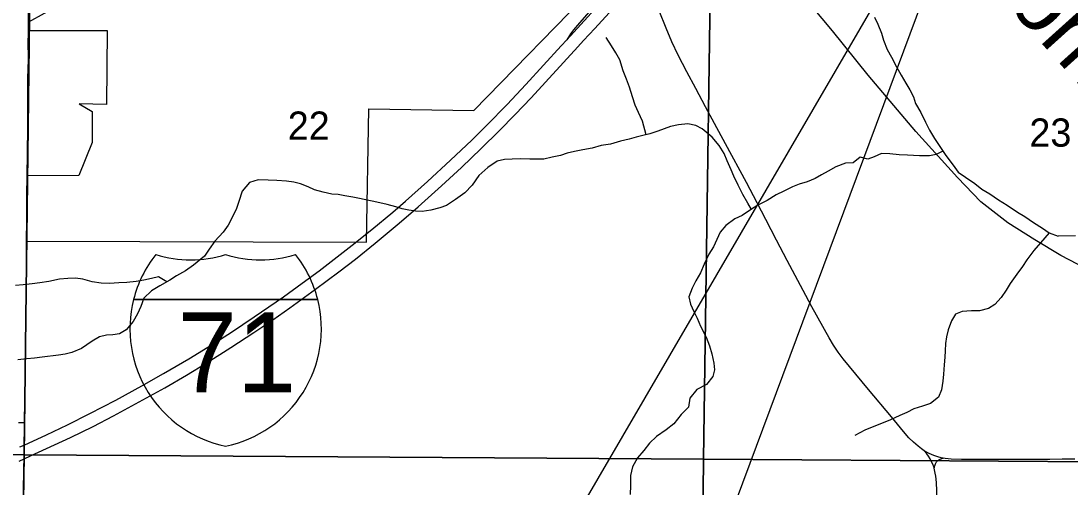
# Model space of a CAD drawing. Extents: x 0 to 34, y 0 to 22.
# Drawn here: x 16.083 to 17.64, y 16.148 to 16.839 of the extents above; entities that cross this region are included whole.
import ezdxf

# ---------------------------------------------------------------- set-up
doc = ezdxf.new("R2010")
doc.units = 0
for name, color, linetype in [('GM_X_Corporation', 7, 'Continuous'), ('GM_X_County_Road', 7, 'Continuous'), ('GM_X_Interchange_Ramps', 7, 'Continuous'), ('GM_X_Interstate_Location', 7, 'Continuous'), ('GM_X_Interstate_Route', 7, 'Continuous'), ('GM_X_Interstate_Shield', 7, 'Continuous'), ('GM_X_Major_River_Text', 7, 'Continuous'), ('GM_X_Minor_River', 7, 'Continuous'), ('GM_X_Rail_Line', 7, 'Continuous'), ('GM_X_Section', 7, 'Continuous'), ('GM_X_Section_Text', 7, 'Continuous'), ('GM_X_Township_Road', 7, 'Continuous'), ('SH_Text', 7, 'Continuous')]:
    doc.layers.add(name, color=color, linetype=linetype)

msp = doc.modelspace()

# ---------------------------------------------------------------- linework, layer by layer
at = {"layer": 'GM_X_Corporation'}
msp.add_lwpolyline([(16.1409, 16.8632), (16.0942, 16.8374), (16.094, 16.825), (16.2112, 16.8248), (16.2099, 16.7154), (16.1694, 16.716), (16.1885, 16.7046), (16.1888, 16.6586), (16.1688, 16.6098), (16.0923, 16.6094), (16.0918, 16.5848), (16.0914, 16.5476), (16.0911, 16.5123), (16.5956, 16.5109), (16.5991, 16.7087), (16.7552, 16.7064), (16.9364, 16.8927)], dxfattribs=at)
at = {"layer": 'GM_X_County_Road'}
for points in [[(17.4232, 16.2013), (17.4193, 16.2042), (17.4143, 16.208), (17.4072, 16.2142), (17.4006, 16.2208), (17.3923, 16.2302), (17.3745, 16.2517), (17.3406, 16.2923), (17.3031, 16.338), (17.2956, 16.3479), (17.2886, 16.3583), (17.2821, 16.3689), (17.2565, 16.4152), (17.2476, 16.4316), (17.2201, 16.4839), (17.2039, 16.514), (17.1883, 16.5443), (17.1754, 16.5691), (17.1595, 16.5994), (17.1283, 16.6568), (17.1122, 16.6869), (17.0989, 16.7116), (17.0843, 16.7389), (17.0709, 16.7635), (17.0583, 16.7885), (17.049, 16.8082), (17.0403, 16.8282), (17.03, 16.8542)], [(17.4514, 16.1904), (17.4485, 16.1909), (17.4434, 16.1923), (17.4375, 16.1942), (17.4307, 16.1971), (17.4232, 16.2013)], [(17.6468, 16.1891), (17.6281, 16.1888), (17.6095, 16.1885), (17.594, 16.1884), (17.5722, 16.1884), (17.5349, 16.1884), (17.5007, 16.1884), (17.4788, 16.1883), (17.4633, 16.1891), (17.4541, 16.19), (17.4514, 16.1904)]]:
    msp.add_lwpolyline(points, dxfattribs=at)
at = {"layer": 'GM_X_Interchange_Ramps'}
msp.add_lwpolyline([(16.9772, 16.9117), (16.9088, 16.8329), (16.9029, 16.8259), (16.8985, 16.8201), (16.8929, 16.811)], dxfattribs=at)
at = {"layer": 'GM_X_Interstate_Route'}
for points in [[(16.0816, 16.207), (16.0879, 16.2099), (16.1212, 16.2251), (16.1521, 16.2398), (16.1854, 16.2566), (16.224, 16.2767), (16.2623, 16.2975), (16.2947, 16.3159), (16.3322, 16.338), (16.3667, 16.3591), (16.3956, 16.3774), (16.4292, 16.3999), (16.4726, 16.43), (16.5005, 16.4499), (16.5254, 16.4685), (16.5745, 16.5066), (16.6037, 16.5298), (16.6349, 16.5556), (16.6537, 16.5718), (16.6862, 16.6009), (16.7205, 16.6325), (16.752, 16.6625), (16.7742, 16.6843), (16.8046, 16.7154), (16.8324, 16.7448), (16.8848, 16.8022), (16.8929, 16.811), (16.9915, 16.9193)], [(16.0803, 16.1862), (16.0876, 16.1894), (16.0974, 16.1937), (16.1565, 16.2212), (16.19, 16.2376), (16.2204, 16.2532), (16.2532, 16.2708), (16.2966, 16.295), (16.3288, 16.3137), (16.358, 16.3314), (16.3947, 16.3547), (16.4285, 16.3768), (16.4568, 16.3959), (16.4822, 16.4137), (16.52, 16.441), (16.5548, 16.467), (16.5794, 16.4859), (16.6085, 16.5092), (16.6443, 16.539), (16.6724, 16.5635), (16.7071, 16.5945), (16.7368, 16.6219), (16.766, 16.6497), (16.7925, 16.6759), (16.8165, 16.7003), (16.8399, 16.7251), (16.9092, 16.8007), (16.9176, 16.8099), (16.9345, 16.8281), (16.9941, 16.8933)]]:
    msp.add_lwpolyline(points, dxfattribs=at)
at = {"layer": 'GM_X_Interstate_Shield'}
for p, q in [((16.2501, 16.4259), (16.5234, 16.4259)), ((16.5234, 16.4259), (16.2501, 16.4259)), ((16.5234, 16.4259), (16.2501, 16.4259))]:
    msp.add_line(p, q, dxfattribs=at)
for centre, start, end in [((16.4223, 16.3823), 141.669, 165.8066), ((16.3349, 16.6623), 253.0091, 286.9909), ((16.4386, 16.6623), 253.0091, 286.9909), ((16.3512, 16.3823), 14.1934, 38.331), ((16.4223, 16.3823), 165.8066, 258.463), ((16.3512, 16.3823), 281.537, 14.1934)]:
    msp.add_arc(centre, 0.1776, start, end, dxfattribs=at)
at = {"layer": 'GM_X_Minor_River'}
for points in [[(17.3493, 16.8446), (17.3542, 16.8343), (17.3598, 16.8209), (17.3628, 16.8107), (17.3685, 16.797), (17.3749, 16.7852), (17.3821, 16.7711), (17.3892, 16.7589), (17.396, 16.7467), (17.4021, 16.7368), (17.4073, 16.7265), (17.4103, 16.7166), (17.4183, 16.7033), (17.4254, 16.6888), (17.4311, 16.677), (17.4386, 16.6648), (17.4454, 16.6541), (17.4552, 16.6396), (17.4662, 16.6252), (17.4734, 16.6149), (17.4844, 16.6072), (17.4984, 16.598), (17.5086, 16.5896), (17.5207, 16.5827), (17.5336, 16.5736), (17.5461, 16.5659), (17.5616, 16.5552), (17.5726, 16.5491), (17.5855, 16.5399), (17.5987, 16.5315), (17.6086, 16.525), (17.6219, 16.52)], [(17.0109, 16.6703), (17.0051, 16.6903), (16.9991, 16.7032), (16.9942, 16.7143), (16.9905, 16.7268), (16.986, 16.7409), (16.9814, 16.7527), (16.9766, 16.7649), (16.9717, 16.7813), (16.9656, 16.7919), (16.9592, 16.8022), (16.9513, 16.8148)], [(17.1668, 16.5596), (17.1615, 16.5688), (17.1543, 16.5817), (17.1472, 16.5954), (17.1408, 16.6088), (17.137, 16.6183), (17.131, 16.6316), (17.1265, 16.6423), (17.1189, 16.6545), (17.1087, 16.6667), (17.0939, 16.6789), (17.0845, 16.6842), (17.0723, 16.6866), (17.0587, 16.6851), (17.0469, 16.6825), (17.0282, 16.6754), (17.0161, 16.6716), (17.0058, 16.669), (16.9959, 16.6668), (16.9853, 16.6638), (16.9728, 16.6608), (16.9576, 16.6563), (16.9439, 16.6541), (16.9306, 16.6504), (16.9165, 16.6481), (16.9044, 16.6455), (16.8937, 16.6429), (16.8835, 16.6395), (16.8713, 16.6369), (16.8588, 16.6343), (16.8489, 16.634), (16.8379, 16.6341), (16.8238, 16.6345), (16.8121, 16.6342), (16.8003, 16.6335), (16.7897, 16.6312), (16.776, 16.6218), (16.7626, 16.6097), (16.7523, 16.5957), (16.7417, 16.5843), (16.728, 16.5741), (16.7146, 16.5654), (16.7048, 16.5617), (16.6911, 16.5583), (16.6782, 16.5565), (16.6683, 16.5569), (16.6584, 16.5585), (16.6489, 16.5604), (16.6391, 16.5635), (16.6262, 16.5666), (16.611, 16.5705), (16.5852, 16.5759), (16.5757, 16.5775), (16.5636, 16.5798), (16.5537, 16.5814), (16.5442, 16.5822), (16.5317, 16.5849), (16.5188, 16.5887), (16.509, 16.593), (16.4976, 16.5976), (16.4881, 16.5999), (16.4771, 16.6015), (16.4627, 16.6023), (16.4498, 16.6027), (16.435, 16.6036), (16.422, 16.5994), (16.4114, 16.5866), (16.4064, 16.5714), (16.4029, 16.5608), (16.3976, 16.5494), (16.3907, 16.5361), (16.3831, 16.5259), (16.3709, 16.5123), (16.3625, 16.5005), (16.3552, 16.4903), (16.3392, 16.4767), (16.327, 16.4684), (16.3137, 16.4608), (16.3038, 16.4544), (16.289, 16.4461), (16.2768, 16.4386), (16.2654, 16.428), (16.2608, 16.4155), (16.2562, 16.4045), (16.2497, 16.3931), (16.2394, 16.3806), (16.2291, 16.375), (16.2193, 16.3735), (16.2098, 16.3728), (16.1995, 16.3702), (16.1885, 16.3641), (16.1729, 16.3532), (16.1584, 16.3472), (16.1485, 16.3445), (16.1387, 16.3434), (16.1143, 16.3405), (16.103, 16.3387), (16.0919, 16.3376), (16.0783, 16.3365)], [(17.4511, 16.6457), (17.4408, 16.6409), (17.4309, 16.639), (17.4165, 16.6391), (17.3983, 16.6399), (17.3861, 16.6407), (17.3721, 16.6419), (17.36, 16.6427), (17.3489, 16.6375), (17.3394, 16.6341), (17.3284, 16.6372), (17.3178, 16.6285), (17.3064, 16.6282), (17.2923, 16.6225), (17.2805, 16.6165), (17.271, 16.6108), (17.2615, 16.6056), (17.2497, 16.6003), (17.2375, 16.5969), (17.2277, 16.5932), (17.2151, 16.5864), (17.2037, 16.5811), (17.1904, 16.5728), (17.1763, 16.5657), (17.1656, 16.5589), (17.1531, 16.5506), (17.1424, 16.5457), (17.1291, 16.5355), (17.1203, 16.5256), (17.1154, 16.515), (17.1108, 16.504), (17.1039, 16.493), (17.097, 16.4782), (17.0913, 16.4653), (17.0844, 16.4536), (17.079, 16.4426), (17.0741, 16.4297), (17.0763, 16.4191), (17.0816, 16.408), (17.0865, 16.3981), (17.0914, 16.3863), (17.0997, 16.3699), (17.1046, 16.357), (17.1079, 16.3452), (17.1113, 16.3315), (17.112, 16.3216), (17.1097, 16.3114), (17.1002, 16.2996), (17.0861, 16.2925), (17.0754, 16.2796), (17.0735, 16.2663), (17.0624, 16.2553), (17.0517, 16.2413), (17.0403, 16.2323), (17.0262, 16.2224), (17.0156, 16.2126), (17.0072, 16.202), (16.9977, 16.1907), (16.9904, 16.1778), (16.9873, 16.1645), (16.9876, 16.15), (16.9872, 16.1364)], [(17.6086, 16.525), (17.5956, 16.5098), (17.5857, 16.4985), (17.5754, 16.4848), (17.5693, 16.475), (17.5605, 16.4636), (17.551, 16.4496), (17.5449, 16.4398), (17.5376, 16.4288), (17.5281, 16.4186), (17.5186, 16.4125), (17.5053, 16.4088), (17.4935, 16.4092), (17.4798, 16.4081), (17.4696, 16.404), (17.4638, 16.3941), (17.4589, 16.3809), (17.4565, 16.3706), (17.455, 16.3607), (17.4542, 16.3497), (17.4538, 16.3402), (17.453, 16.3288), (17.4518, 16.3152), (17.451, 16.3049), (17.4487, 16.2916), (17.4445, 16.281), (17.4327, 16.2715), (17.4209, 16.2678), (17.4076, 16.2637), (17.3977, 16.2584), (17.387, 16.2539), (17.373, 16.2471), (17.36, 16.2419), (17.3486, 16.2373), (17.3349, 16.2321), (17.3205, 16.2242)], [(17.6478, 16.5205), (17.6219, 16.52)], [(16.2996, 16.4521), (16.2871, 16.4594), (16.2769, 16.4572), (16.2655, 16.4546), (16.2541, 16.4524), (16.24, 16.4513), (16.2283, 16.4506), (16.2142, 16.4495), (16.2021, 16.4499), (16.1888, 16.4519), (16.1748, 16.4561), (16.1641, 16.4577), (16.1524, 16.457), (16.1402, 16.4559), (16.1242, 16.4526), (16.1109, 16.4507), (16.0996, 16.4489), (16.0863, 16.4474), (16.0752, 16.4467)]]:
    msp.add_lwpolyline(points, dxfattribs=at)
at = {"layer": 'GM_X_Rail_Line'}
msp.add_lwpolyline([(17.9168, 16.34), (17.6261, 16.4909), (17.5875, 16.5143), (17.5472, 16.5398), (17.5075, 16.5708), (17.4726, 16.6068), (17.4109, 16.675), (17.3401, 16.7587), (17.2874, 16.8243), (17.0417, 17.1179), (16.9568, 17.226), (16.8706, 17.3612), (16.6339, 17.732), (16.3936, 18.1099), (16.3689, 18.1444), (16.3432, 18.1761), (16.3071, 18.2084), (16.2746, 18.2294), (16.2171, 18.2624), (16.1464, 18.2953), (15.6516, 18.4846)], dxfattribs=at)
at = {"layer": 'GM_X_Section'}
for points in [[(15.0949, 17.2175), (16.1, 17.2094), (16.0877, 16.1952), (15.0807, 16.2067)], [(16.1, 17.2094), (16.9228, 17.1986), (17.1101, 17.1873), (17.0958, 16.189), (16.0877, 16.1952)], [(18.1228, 17.1877), (18.1169, 16.1822), (17.0958, 16.189), (17.1101, 17.1873)], [(15.0807, 16.2067), (16.0877, 16.1952), (16.0735, 15.1863), (15.0711, 15.2009)], [(16.0877, 16.1952), (17.0958, 16.189), (17.0854, 15.1843), (16.0735, 15.1863)], [(17.0958, 16.189), (18.1169, 16.1822), (18.0996, 15.1714), (17.0854, 15.1843)]]:
    msp.add_lwpolyline(points, close=True, dxfattribs=at)
at = {"layer": 'GM_X_Township_Road'}
for p, q in [((16.0944, 16.8352), (16.0944, 16.8644)), ((16.0942, 16.8237), (16.0944, 16.8352))]:
    msp.add_line(p, q, dxfattribs=at)
for points in [[(16.0925, 16.6072), (16.0926, 16.6447), (16.0931, 16.6789), (16.0933, 16.6975), (16.0932, 16.7254), (16.0932, 16.7441), (16.0933, 16.7534), (16.0933, 16.7594), (16.0936, 16.7625), (16.0941, 16.7873), (16.0939, 16.8045), (16.0942, 16.8228), (16.0942, 16.8237)], [(16.0913, 16.5102), (16.0916, 16.5454), (16.092, 16.5826), (16.0925, 16.6072)], [(16.0903, 16.3722), (16.0904, 16.384), (16.0911, 16.4461), (16.0912, 16.4647), (16.0913, 16.474), (16.0912, 16.4864), (16.0911, 16.5019), (16.0913, 16.5102)], [(16.0884, 16.2435), (16.089, 16.2754), (16.09, 16.3467), (16.0903, 16.3722)], [(16.0794, 16.2431), (16.0836, 16.2432), (16.0884, 16.2435)], [(16.0875, 16.1767), (16.0876, 16.1894), (16.0878, 16.2009), (16.0879, 16.2099), (16.0883, 16.2351), (16.0884, 16.2435)], [(17.438, 16.1757), (17.4376, 16.1774), (17.436, 16.1815), (17.4341, 16.1851), (17.432, 16.1892), (17.4295, 16.1932), (17.4269, 16.1967), (17.4232, 16.2013)], [(17.438, 16.1757), (17.4383, 16.1769), (17.4389, 16.1792), (17.4398, 16.182), (17.4416, 16.1849), (17.4435, 16.1869), (17.446, 16.1886), (17.4493, 16.1897), (17.4514, 16.1904)], [(16.0856, 16.0674), (16.0863, 16.0977), (16.0861, 16.1105), (16.0865, 16.1205), (16.0874, 16.1699), (16.0875, 16.1767)], [(17.4458, 15.9372), (17.4457, 15.9402), (17.4458, 15.9557), (17.4454, 15.9806), (17.4445, 16.0178), (17.4441, 16.0427), (17.4434, 16.0675), (17.4429, 16.0986), (17.4421, 16.142), (17.4415, 16.1545), (17.4404, 16.1638), (17.4395, 16.1683), (17.4386, 16.173), (17.438, 16.1757)]]:
    msp.add_lwpolyline(points, dxfattribs=at)
at = {"layer": 'SH_Text'}
msp.add_lwpolyline([(16.657, 15.6754), (17.5407, 17.1932), (16.9756, 15.6754)], close=True, dxfattribs=at)

# ---------------------------------------------------------------- texts
at = {"layer": 'GM_X_Interstate_Location'}
for s in ['-', '.', ',']:
    msp.add_text(s, height=0.000189, dxfattribs=at).set_placement((16.3867, 16.3503))
msp.add_text('71', height=0.000189, rotation=0, dxfattribs=at).set_placement((16.348, 16.3111))
at = {"layer": 'GM_X_Interstate_Shield'}
msp.add_text('71', height=0.11837, dxfattribs=at).set_placement((16.3155, 16.2883))
at = {"layer": 'GM_X_Major_River_Text'}
msp.add_text('Jerome Fork', height=0.094729, rotation=311.9915, dxfattribs=at).set_placement((17.4274, 16.9945))
at = {"layer": 'GM_X_Section_Text'}
for s, p in [('22', (16.4789, 16.6629)), ('23', (17.5793, 16.6526))]:
    msp.add_text(s, height=0.04186, rotation=0, dxfattribs=at).set_placement(p)

doc.saveas('drawing.dxf')
